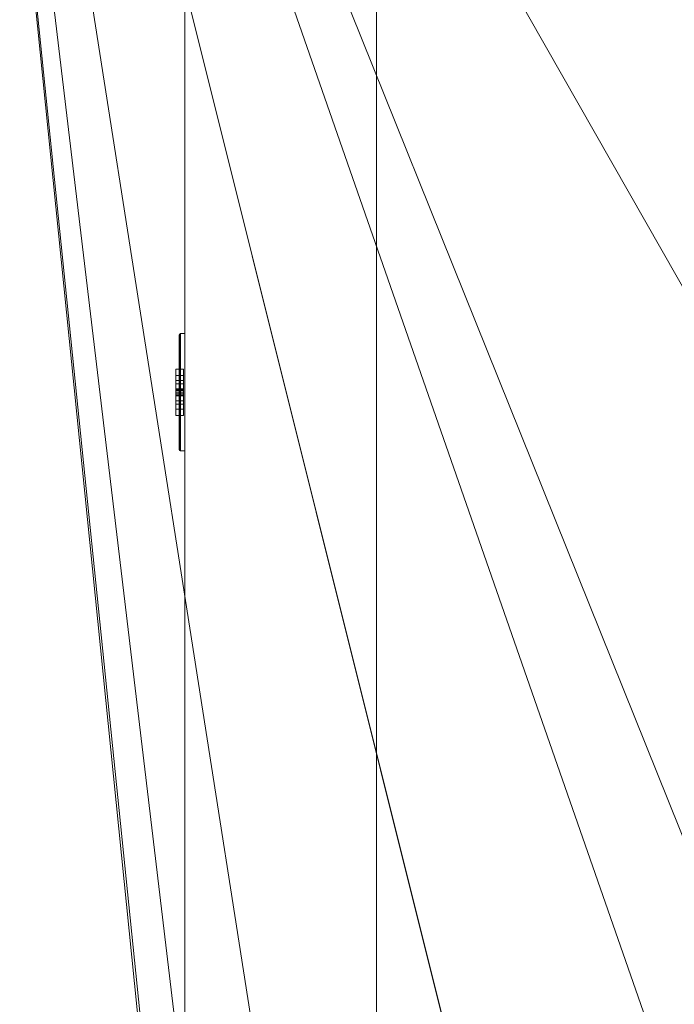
# Model space of a CAD drawing. Header units: inches. Extents: x -263 to 528, y -1 to 602.
# Tile 509 of 656: x 98 to 113, y 520 to 543. Entities that reach past the tile are written whole.
import ezdxf

# ---------------------------------------------------------------- set-up
doc = ezdxf.new("R2010")
doc.units = ezdxf.units.IN
doc.header["$MEASUREMENT"] = 0
for name, color, linetype in [('Twindo - Electrical', 7, 'Continuous'), ('Twindo - Slabs', 7, 'Continuous'), ('Twindo - Walls', 7, 'Continuous')]:
    doc.layers.add(name, color=color, linetype=linetype)

# ---------------------------------------------------------------- blocks, each defined once
blk = doc.blocks.new('Wall_97AACAB9-CBFC-40E7-B832-FB4656881B90', base_point=(101.5, 413))
at = {"layer": 'Twindo - Walls', "lineweight": 0}
mesh = blk.add_polyface(dxfattribs=at)
corners = [(101.5, 553.5, -6), (106, 553.5, -6), (106, 408.5, -6), (101.5, 408.5, -6), (101.5, 553.5, 101), (106, 553.5, 101), (106, 408.5, 101), (101.5, 408.5, 101)]
mesh.append_faces([[corners[k] for k in face] for face in [(0, 1, 2, 3), (1, 0, 4, 5), (1, 5, 6, 2), (7, 3, 2, 6), (4, 0, 3, 7), (5, 4, 7, 6)]], dxfattribs={"color": 254})
blk = doc.blocks.new('Slab_D0BD3B49-249D-4DA8-80D4-D821BCE50D6B', base_point=(-249.5, 387))
at = {"layer": 'Twindo - Slabs', "lineweight": 0}
mesh = blk.add_polyface(dxfattribs=at)
corners = [(-192, 387), (-249.5, 387), (-249.5, 387, -6), (-192, 387, -6), (-89.75, 579.5), (-249.5, 579.5), (-192, 134.5), (-132, 134.5), (-132, 124.5), (10, 124.5), (10, 13.75), (161.5, 13.75), (161.5, 6.5), (252, 6.5), (252, 14), (415.5, 14), (415.5, 322.5), (222.5, 322.5), (222.5, 357.5), (-4, 357.5), (-4, 413), (101.5, 413), (101.5, 553.5), (-89.75, 553.5), (-249.5, 579.5, -6), (-192, 134.5, -6), (-89.75, 579.5, -6), (-89.75, 553.5, -6), (101.5, 553.5, -6), (101.5, 413, -6), (-4, 413, -6), (-4, 357.5, -6), (222.5, 357.5, -6), (222.5, 322.5, -6), (415.5, 322.5, -6), (415.5, 14, -6), (252, 14, -6), (252, 6.5, -6), (161.5, 6.5, -6), (161.5, 13.75, -6), (10, 13.75, -6), (10, 124.5, -6), (-132, 124.5, -6), (-132, 134.5, -6)]
mesh.append_faces([[corners[k] for k in face] for face in [(0, 1, 2, 3), (1, 5, 24, 2), (6, 0, 3, 25), (5, 4, 26, 24), (7, 6, 25, 43), (8, 7, 43, 42), (9, 8, 42, 41), (10, 9, 41, 40), (11, 10, 40, 39), (12, 11, 39, 38), (13, 12, 38, 37), (14, 13, 37, 36), (15, 14, 36, 35), (16, 15, 35, 34), (17, 16, 34, 33), (18, 17, 33, 32), (19, 18, 32, 31), (20, 19, 31, 30), (21, 20, 30, 29), (22, 21, 29, 28), (23, 22, 28, 27), (4, 23, 27, 26)]], dxfattribs={"color": 254})
mesh.append_faces([[corners[k] for k in face] for face in [(22, 20, 21), (16, 14, 15)]], dxfattribs={"vtx0": -1, "color": 254})
mesh.append_faces([[corners[k] for k in face] for face in [(28, 30, 27), (34, 36, 33)]], dxfattribs={"vtx0": -1, "vtx1": -1, "color": 254})
mesh.append_faces([[corners[k] for k in face] for face in [(4, 0, 7), (19, 23, 8), (19, 9, 11), (43, 3, 26), (42, 27, 31), (39, 41, 31)]], dxfattribs={"vtx0": -1, "vtx1": -1, "vtx2": -1, "color": 254})
mesh.append_faces([[corners[k] for k in face] for face in [(23, 7, 8), (19, 8, 9), (17, 11, 12), (17, 12, 13), (17, 13, 14), (3, 24, 26), (43, 26, 27), (39, 31, 32), (39, 32, 33)]], dxfattribs={"vtx0": -1, "vtx2": -1, "color": 254})
mesh.append_faces([[corners[k] for k in face] for face in [(29, 30, 28), (35, 36, 34)]], dxfattribs={"vtx1": -1, "color": 254})
mesh.append_faces([[corners[k] for k in face] for face in [(4, 5, 0), (23, 4, 7), (19, 20, 23), (22, 23, 20), (18, 19, 11), (17, 18, 11), (16, 17, 14), (42, 43, 27), (30, 31, 27), (41, 42, 31), (38, 39, 33), (37, 38, 33), (36, 37, 33)]], dxfattribs={"vtx1": -1, "vtx2": -1, "color": 254})
mesh.append_faces([[corners[k] for k in face] for face in [(5, 1, 0), (0, 6, 7), (9, 10, 11), (3, 2, 24), (43, 25, 3), (39, 40, 41)]], dxfattribs={"vtx2": -1, "color": 254})
blk = doc.blocks.new('Slab_C16FED3F-F51D-4887-95C2-45D370958F54', base_point=(-255.75, 595))
at = {"layer": 'Twindo - Slabs', "lineweight": 0}
mesh = blk.add_polyface(dxfattribs=at)
corners = [(95.5, 568, 128), (95.5, 570, 128), (-75.75, 570, 128), (-75.75, 595, 128), (-255.75, 595, 128), (-255.75, 379, 128), (-198, 379, 128), (-198, 134.5, 128), (-136, 134.5, 128), (-136, 110.5, 128), (6.5, 110.5, 128), (6.5, 6.5, 128), (315.5, 6.5, 128), (315.5, 8, 128), (378.5, 8, 128), (378.5, 6.5, 128), (523, 6.5, 128), (523, 132.25, 128), (421.5, 132.25, 128), (421.5, 333, 128), (239, 333, 128), (239, 391.501, 128), (240, 391.501, 128), (240, 457, 128), (237, 457, 128), (237, 568, 128), (201, 127.5, 128), (201, 128.125, 128), (244.5, 128.125, 128), (244.5, 127.5, 128), (244.5, 15, 128), (161.5, 15, 128), (161.5, 146.5, 128), (200.935, 146.5, 128), (200.997, 146.5, 128), (200.997, 128.5, 128), (95.5, 568, 101), (95.5, 570, 101), (-75.75, 570, 101), (-75.75, 595, 101), (-255.75, 595, 101), (-255.75, 379, 101), (-198, 379, 101), (-198, 134.5, 101), (-136, 134.5, 101), (-136, 110.5, 101), (6.5, 110.5, 101), (6.5, 6.5, 101), (315.5, 6.5, 101), (315.5, 8, 101), (378.5, 8, 101), (378.5, 6.5, 101), (523, 6.5, 101), (523, 132.25, 101), (421.5, 132.25, 101), (421.5, 333, 101), (239, 333, 101), (239, 391.501, 101), (240, 391.501, 101), (240, 457, 101), (237, 457, 101), (237, 568, 101), (201, 127.5, 120), (201, 128, 120), (201, 128.125, 120), (244.5, 128.125, 120), (244.5, 128, 120), (244.5, 127.5, 120), (244.5, 127.5, 101), (244.5, 15, 101), (161.5, 15, 101), (161.5, 146.5, 101), (200.935, 146.5, 101), (200.997, 146.5, 101), (200.997, 128.5, 114.5), (201, 127.5, 101)]
mesh.append_faces([[corners[k] for k in face] for face in [(36, 37, 1, 0), (37, 38, 2, 1), (38, 39, 3, 2), (39, 40, 4, 3), (40, 41, 5, 4), (41, 42, 6, 5), (42, 43, 7, 6), (43, 44, 8, 7), (44, 45, 9, 8), (45, 46, 10, 9), (46, 47, 11, 10), (47, 48, 12, 11), (48, 49, 13, 12), (49, 50, 14, 13), (50, 51, 15, 14), (51, 52, 16, 15), (52, 53, 17, 16), (53, 54, 18, 17), (54, 55, 19, 18), (55, 56, 20, 19), (56, 57, 21, 20), (57, 58, 22, 21), (58, 59, 23, 22), (59, 60, 24, 23), (60, 61, 25, 24), (61, 36, 0, 25), (28, 27, 64, 65), (69, 70, 31, 30), (70, 71, 32, 31), (33, 32, 71, 72), (33, 72, 73, 34), (34, 73, 74, 35), (62, 67, 66, 63), (65, 64, 63, 66), (67, 62, 75, 68), (72, 74, 73)]], dxfattribs={"color": 254})
mesh.append_faces([[corners[k] for k in face] for face in [(23, 21, 22), (27, 63, 64), (29, 66, 67), (29, 69, 30), (75, 74, 72), (52, 54, 53)]], dxfattribs={"vtx0": -1, "color": 254})
mesh.append_faces([[corners[k] for k in face] for face in [(16, 18, 15), (59, 57, 60)]], dxfattribs={"vtx0": -1, "vtx1": -1, "color": 254})
mesh.append_faces([[corners[k] for k in face] for face in [(3, 6, 8), (31, 0, 11), (0, 32, 34), (24, 34, 27), (20, 24, 27), (28, 30, 12), (20, 28, 13), (75, 26, 74), (44, 42, 39), (47, 36, 70), (75, 60, 56), (49, 68, 56)]], dxfattribs={"vtx0": -1, "vtx1": -1, "vtx2": -1, "color": 254})
mesh.append_faces([[corners[k] for k in face] for face in [(2, 8, 9), (2, 9, 10), (0, 10, 11), (20, 27, 28), (30, 11, 12), (28, 12, 13), (20, 13, 14), (18, 14, 15), (42, 40, 39), (44, 39, 38), (46, 38, 37), (46, 37, 36), (72, 36, 61), (75, 61, 60), (47, 70, 69), (49, 69, 68), (50, 56, 55), (50, 55, 54)]], dxfattribs={"vtx0": -1, "vtx2": -1, "color": 254})
mesh.append_faces([[corners[k] for k in face] for face in [(17, 18, 16), (58, 57, 59)]], dxfattribs={"vtx1": -1, "color": 254})
mesh.append_faces([[corners[k] for k in face] for face in [(3, 4, 6), (2, 3, 8), (1, 2, 10), (0, 1, 10), (31, 32, 0), (25, 0, 34), (24, 25, 34), (20, 21, 24), (23, 24, 21), (30, 31, 11), (19, 20, 14), (18, 19, 14), (45, 44, 38), (46, 45, 38), (47, 46, 36), (71, 70, 36), (72, 71, 36), (75, 72, 61), (57, 56, 60), (68, 75, 56), (48, 47, 69), (49, 48, 69), (50, 49, 56), (51, 50, 54), (52, 51, 54)]], dxfattribs={"vtx1": -1, "vtx2": -1, "color": 254})
mesh.append_faces([[corners[k] for k in face] for face in [(4, 5, 6), (6, 7, 8), (26, 35, 74), (42, 41, 40), (44, 43, 42)]], dxfattribs={"vtx2": -1, "color": 254})
mesh.append_faces([[corners[k] for k in face] for face in [(27, 26, 62, 63), (29, 28, 65, 66), (29, 67, 68, 69)]], dxfattribs={"vtx3": -1, "color": 254})
blk = doc.blocks.new('Object_93656FDD-9E94-4E30-911C-B5122BC3F1BA')
at = {"layer": 'Twindo - Electrical', "lineweight": 0}
mesh = blk.add_polyface(dxfattribs=at)
corners = [(101.362, 535.844, 11.67), (101.362, 533.156, 11.67), (101.362, 533.156, 16.326), (101.362, 535.844, 16.326), (101.362, 534.106, 12.817), (101.362, 534.894, 12.817), (101.362, 535.044, 13.289), (101.362, 534.894, 13.762), (101.362, 534.106, 13.762), (101.362, 533.956, 13.289), (101.362, 534.894, 15.179), (101.362, 534.106, 15.179), (101.362, 533.956, 14.707), (101.362, 534.106, 14.234), (101.362, 534.894, 14.234), (101.362, 535.044, 14.707), (101.363, 535.852, 11.661), (101.363, 533.148, 11.661), (101.363, 533.148, 16.335), (101.363, 535.852, 16.335), (101.466, 534.106, 12.817), (101.466, 534.894, 12.817), (101.466, 535.044, 13.289), (101.466, 534.894, 13.762), (101.466, 534.106, 13.762), (101.466, 533.956, 13.289), (101.466, 534.894, 15.179), (101.466, 534.106, 15.179), (101.466, 533.956, 14.707), (101.466, 534.106, 14.234), (101.466, 534.894, 14.234), (101.466, 535.044, 14.707), (101.372, 535.868, 11.646), (101.372, 533.132, 11.646), (101.372, 533.132, 16.35), (101.372, 535.868, 16.35), (101.388, 535.877, 11.637), (101.388, 533.123, 11.637), (101.388, 533.123, 16.359), (101.388, 535.877, 16.359), (101.397, 535.878, 11.636), (101.397, 533.122, 11.636), (101.397, 533.122, 16.36), (101.397, 535.878, 16.36), (101.5, 535.878, 11.636), (101.5, 533.122, 11.636), (101.5, 533.122, 16.36), (101.5, 535.878, 16.36)]
mesh.append_faces([[corners[k] for k in face] for face in [(1, 0, 16, 17), (2, 1, 17, 18), (3, 2, 18, 19), (0, 3, 19, 16), (4, 20, 21, 5), (5, 21, 22, 6), (6, 22, 23, 7), (7, 23, 24, 8), (8, 24, 25, 9), (9, 25, 20, 4), (11, 10, 26, 27), (12, 11, 27, 28), (13, 12, 28, 29), (14, 13, 29, 30), (15, 14, 30, 31), (10, 15, 31, 26), (17, 16, 32, 33), (18, 17, 33, 34), (19, 18, 34, 35), (16, 19, 35, 32), (33, 32, 36, 37), (34, 33, 37, 38), (35, 34, 38, 39), (32, 35, 39, 36), (37, 36, 40, 41), (38, 37, 41, 42), (39, 38, 42, 43), (36, 39, 43, 40), (41, 40, 44, 45), (42, 41, 45, 46), (43, 42, 46, 47), (40, 43, 47, 44), (46, 45, 44, 47)]], dxfattribs={"color": 7})
mesh.append_faces([[corners[k] for k in face] for face in [(22, 25, 24, 23), (28, 31, 30, 29)]], dxfattribs={"vtx0": -1, "color": 7})
mesh.append_faces([[corners[k] for k in face] for face in [(1, 4, 0), (0, 6, 3)]], dxfattribs={"vtx0": -1, "vtx1": -1, "color": 7})
mesh.append_faces([[corners[k] for k in face] for face in [(2, 13, 8), (7, 14, 3)]], dxfattribs={"vtx0": -1, "vtx1": -1, "vtx2": -1, "color": 7})
mesh.append_faces([[corners[k] for k in face] for face in [(10, 2, 3), (2, 11, 12), (2, 12, 13), (7, 13, 14), (2, 8, 9), (1, 9, 4), (0, 4, 5), (0, 5, 6)]], dxfattribs={"vtx0": -1, "vtx2": -1, "color": 7})
mesh.append_faces([[corners[k] for k in face] for face in [(10, 11, 2), (15, 10, 3), (14, 15, 3), (7, 8, 13), (6, 7, 3), (1, 2, 9)]], dxfattribs={"vtx1": -1, "vtx2": -1, "color": 7})
mesh.append_faces([[corners[k] for k in face] for face in [(22, 21, 20, 25), (28, 27, 26, 31)]], dxfattribs={"vtx3": -1, "color": 7})
mesh = blk.add_polyface(dxfattribs=at)
corners = [(101.466, 534.106, 12.817), (101.466, 533.956, 13.289), (101.283, 533.956, 13.289), (101.283, 534.106, 12.817), (101.466, 534.106, 13.762), (101.283, 534.106, 13.762), (101.466, 534.894, 13.762), (101.283, 534.894, 13.762), (101.466, 535.044, 13.289), (101.283, 535.044, 13.289), (101.466, 534.894, 12.817), (101.283, 534.894, 12.817), (101.466, 534.697, 13.289), (101.466, 534.776, 13.289), (101.283, 534.776, 13.289), (101.283, 534.697, 13.289), (101.466, 534.776, 13.526), (101.283, 534.776, 13.526), (101.466, 534.697, 13.526), (101.283, 534.697, 13.526), (101.466, 534.303, 13.289), (101.466, 534.303, 13.526), (101.283, 534.303, 13.526), (101.283, 534.303, 13.289), (101.466, 534.224, 13.526), (101.283, 534.224, 13.526), (101.466, 534.224, 13.289), (101.283, 534.224, 13.289), (101.466, 534.579, 12.896), (101.466, 534.579, 12.974), (101.283, 534.579, 12.974), (101.283, 534.579, 12.896), (101.466, 534.568, 13.014), (101.283, 534.568, 13.014), (101.466, 534.539, 13.043), (101.283, 534.539, 13.043), (101.466, 534.5, 13.053), (101.283, 534.5, 13.053), (101.466, 534.461, 13.043), (101.283, 534.461, 13.043), (101.466, 534.432, 13.014), (101.283, 534.432, 13.014), (101.466, 534.421, 12.974), (101.283, 534.421, 12.974), (101.466, 534.421, 12.896), (101.283, 534.421, 12.896)]
mesh.append_faces([[corners[k] for k in face] for face in [(0, 1, 2, 3), (1, 4, 5, 2), (4, 6, 7, 5), (6, 8, 9, 7), (8, 10, 11, 9), (10, 0, 3, 11), (12, 13, 14, 15), (13, 16, 17, 14), (16, 18, 19, 17), (18, 12, 15, 19), (20, 21, 22, 23), (21, 24, 25, 22), (24, 26, 27, 25), (26, 20, 23, 27), (28, 29, 30, 31), (29, 32, 33, 30), (32, 34, 35, 33), (34, 36, 37, 35), (36, 38, 39, 37), (38, 40, 41, 39), (40, 42, 43, 41), (42, 44, 45, 43), (44, 28, 31, 45)]], dxfattribs={"color": 7})
mesh.append_faces([[corners[k] for k in face] for face in [(10, 28, 0), (0, 44, 1), (3, 45, 11), (11, 31, 9)]], dxfattribs={"vtx0": -1, "vtx1": -1, "color": 7})
mesh.append_faces([[corners[k] for k in face] for face in [(24, 18, 4), (8, 1, 36), (17, 22, 7), (2, 9, 37)]], dxfattribs={"vtx0": -1, "vtx1": -1, "vtx2": -1, "color": 7})
mesh.append_faces([[corners[k] for k in face] for face in [(18, 6, 4), (8, 16, 13), (12, 21, 20), (26, 4, 1), (8, 36, 34), (8, 34, 32), (8, 32, 29), (8, 29, 28), (0, 28, 44), (22, 5, 7), (2, 25, 27), (23, 19, 15), (14, 7, 9), (2, 37, 39), (2, 39, 41), (2, 41, 43), (2, 43, 45), (11, 45, 31)]], dxfattribs={"vtx0": -1, "vtx2": -1, "color": 7})
mesh.append_faces([[corners[k] for k in face] for face in [(18, 16, 6), (8, 6, 16), (12, 18, 21), (26, 24, 4), (38, 36, 1), (40, 38, 1), (42, 40, 1), (44, 42, 1), (10, 8, 28), (22, 25, 5), (2, 5, 25), (23, 22, 19), (14, 17, 7), (35, 37, 9), (33, 35, 9), (30, 33, 9), (31, 30, 9), (3, 2, 45)]], dxfattribs={"vtx1": -1, "vtx2": -1, "color": 7})
mesh = blk.add_polyface(dxfattribs=at)
corners = [(101.466, 534.106, 14.234), (101.466, 533.956, 14.707), (101.283, 533.956, 14.707), (101.283, 534.106, 14.234), (101.466, 534.106, 15.179), (101.283, 534.106, 15.179), (101.466, 534.894, 15.179), (101.283, 534.894, 15.179), (101.466, 535.044, 14.707), (101.283, 535.044, 14.707), (101.466, 534.894, 14.234), (101.283, 534.894, 14.234), (101.466, 534.697, 14.707), (101.466, 534.776, 14.707), (101.283, 534.776, 14.707), (101.283, 534.697, 14.707), (101.466, 534.776, 14.943), (101.283, 534.776, 14.943), (101.466, 534.697, 14.943), (101.283, 534.697, 14.943), (101.466, 534.303, 14.707), (101.466, 534.303, 14.943), (101.283, 534.303, 14.943), (101.283, 534.303, 14.707), (101.466, 534.224, 14.943), (101.283, 534.224, 14.943), (101.466, 534.224, 14.707), (101.283, 534.224, 14.707), (101.466, 534.579, 14.313), (101.466, 534.579, 14.392), (101.283, 534.579, 14.392), (101.283, 534.579, 14.313), (101.466, 534.568, 14.431), (101.283, 534.568, 14.431), (101.466, 534.539, 14.46), (101.283, 534.539, 14.46), (101.466, 534.5, 14.47), (101.283, 534.5, 14.47), (101.466, 534.461, 14.46), (101.283, 534.461, 14.46), (101.466, 534.432, 14.431), (101.283, 534.432, 14.431), (101.466, 534.421, 14.392), (101.283, 534.421, 14.392), (101.466, 534.421, 14.313), (101.283, 534.421, 14.313)]
mesh.append_faces([[corners[k] for k in face] for face in [(0, 1, 2, 3), (1, 4, 5, 2), (4, 6, 7, 5), (6, 8, 9, 7), (8, 10, 11, 9), (10, 0, 3, 11), (12, 13, 14, 15), (13, 16, 17, 14), (16, 18, 19, 17), (18, 12, 15, 19), (20, 21, 22, 23), (21, 24, 25, 22), (24, 26, 27, 25), (26, 20, 23, 27), (28, 29, 30, 31), (29, 32, 33, 30), (32, 34, 35, 33), (34, 36, 37, 35), (36, 38, 39, 37), (38, 40, 41, 39), (40, 42, 43, 41), (42, 44, 45, 43), (44, 28, 31, 45)]], dxfattribs={"color": 7})
mesh.append_faces([[corners[k] for k in face] for face in [(10, 28, 0), (0, 44, 1), (3, 45, 11), (11, 31, 9)]], dxfattribs={"vtx0": -1, "vtx1": -1, "color": 7})
mesh.append_faces([[corners[k] for k in face] for face in [(24, 18, 4), (8, 1, 36), (17, 22, 7), (2, 9, 37)]], dxfattribs={"vtx0": -1, "vtx1": -1, "vtx2": -1, "color": 7})
mesh.append_faces([[corners[k] for k in face] for face in [(18, 6, 4), (8, 16, 13), (12, 21, 20), (26, 4, 1), (8, 36, 34), (8, 34, 32), (8, 32, 29), (8, 29, 28), (0, 28, 44), (22, 5, 7), (2, 25, 27), (23, 19, 15), (14, 7, 9), (2, 37, 39), (2, 39, 41), (2, 41, 43), (2, 43, 45), (11, 45, 31)]], dxfattribs={"vtx0": -1, "vtx2": -1, "color": 7})
mesh.append_faces([[corners[k] for k in face] for face in [(18, 16, 6), (8, 6, 16), (12, 18, 21), (26, 24, 4), (38, 36, 1), (40, 38, 1), (42, 40, 1), (44, 42, 1), (10, 8, 28), (22, 25, 5), (2, 5, 25), (23, 22, 19), (14, 17, 7), (35, 37, 9), (33, 35, 9), (30, 33, 9), (31, 30, 9), (3, 2, 45)]], dxfattribs={"vtx1": -1, "vtx2": -1, "color": 7})
blk = doc.blocks.new('Slab_A3746481-2909-4108-A365-6002FE2AB3C6', base_point=(95.5, 568))
at = {"layer": 'Twindo - Slabs', "lineweight": 0}
mesh = blk.add_polyface(dxfattribs=at)
corners = [(95.5, 568, 254), (95.5, 568, 248), (95.5, 395.501, 248), (95.5, 395.501, 254), (237, 568, 254), (237, 568, 248), (237, 457, 248), (240, 457, 248), (240, 391.501, 248), (239, 391.501, 248), (239, 192.5, 248), (421.5, 192.5, 248), (421.5, 132.25, 248), (523, 132.25, 248), (523, 6.5, 248), (378.5, 6.5, 248), (378.5, 8, 248), (315.5, 8, 248), (315.5, 6.5, 248), (150.5, 6.5, 248), (150.5, 197, 248), (155, 197, 248), (155, 397.501, 248), (113, 397.501, 248), (113, 395.501, 248), (201, 383.001, 248), (170, 383.001, 248), (170, 205.5, 248), (201, 205.5, 248), (378.6, 174.5, 248), (261.6, 174.5, 248), (261.6, 108.5, 248), (342.106, 108.5, 248), (378.6, 144.994, 248), (113, 395.501, 254), (113, 397.501, 254), (155, 397.501, 254), (155, 197, 254), (150.5, 197, 254), (150.5, 6.5, 254), (315.5, 6.5, 254), (315.5, 8, 254), (378.5, 8, 254), (378.5, 6.5, 254), (523, 6.5, 254), (523, 132.25, 254), (421.5, 132.25, 254), (421.5, 192.5, 254), (239, 192.5, 254), (239, 391.501, 254), (240, 391.501, 254), (240, 457, 254), (237, 457, 254), (170, 205.5, 254), (170, 383.001, 254), (201, 383.001, 254), (201, 205.5, 254), (261.6, 108.5, 254), (261.6, 174.5, 254), (378.6, 174.5, 254), (378.6, 144.994, 254), (342.106, 108.5, 254)]
mesh.append_faces([[corners[k] for k in face] for face in [(0, 1, 2, 3), (4, 5, 1, 0), (3, 2, 24, 34), (52, 6, 5, 4), (51, 7, 6, 52), (50, 8, 7, 51), (49, 9, 8, 50), (48, 10, 9, 49), (47, 11, 10, 48), (46, 12, 11, 47), (45, 13, 12, 46), (44, 14, 13, 45), (43, 15, 14, 44), (42, 16, 15, 43), (41, 17, 16, 42), (40, 18, 17, 41), (39, 19, 18, 40), (38, 20, 19, 39), (37, 21, 20, 38), (36, 22, 21, 37), (35, 23, 22, 36), (34, 24, 23, 35), (54, 26, 25, 55), (53, 27, 26, 54), (56, 28, 27, 53), (55, 25, 28, 56), (58, 30, 29, 59), (57, 31, 30, 58), (61, 32, 31, 57), (60, 33, 32, 61), (59, 29, 33, 60)]], dxfattribs={"color": 254})
mesh.append_faces([[corners[k] for k in face] for face in [(14, 12, 13), (51, 49, 50)]], dxfattribs={"vtx0": -1, "color": 254})
mesh.append_faces([[corners[k] for k in face] for face in [(7, 9, 6), (44, 46, 43)]], dxfattribs={"vtx0": -1, "vtx1": -1, "color": 254})
mesh.append_faces([[corners[k] for k in face] for face in [(19, 21, 27), (26, 22, 1), (28, 6, 10), (19, 28, 10), (19, 10, 31), (15, 33, 12), (0, 36, 54), (53, 37, 39), (48, 52, 56), (48, 56, 39), (57, 48, 39), (46, 60, 43)]], dxfattribs={"vtx0": -1, "vtx1": -1, "vtx2": -1, "color": 254})
mesh.append_faces([[corners[k] for k in face] for face in [(23, 2, 1), (26, 21, 22), (19, 27, 28), (25, 1, 5), (28, 5, 6), (17, 31, 32), (16, 32, 33), (29, 10, 11), (33, 11, 12), (0, 34, 35), (0, 35, 36), (53, 36, 37), (0, 54, 55), (52, 55, 56), (57, 39, 40), (57, 40, 41), (61, 41, 42), (48, 58, 59), (60, 42, 43), (46, 59, 60)]], dxfattribs={"vtx0": -1, "vtx2": -1, "color": 254})
mesh.append_faces([[corners[k] for k in face] for face in [(8, 9, 7), (45, 46, 44)]], dxfattribs={"vtx1": -1, "color": 254})
mesh.append_faces([[corners[k] for k in face] for face in [(22, 23, 1), (26, 27, 21), (25, 26, 1), (28, 25, 5), (9, 10, 6), (30, 31, 10), (18, 19, 31), (17, 18, 31), (16, 17, 32), (15, 16, 33), (29, 30, 10), (33, 29, 11), (14, 15, 12), (53, 54, 36), (56, 53, 39), (4, 0, 55), (52, 4, 55), (48, 49, 52), (51, 52, 49), (57, 58, 48), (61, 57, 41), (60, 61, 42), (47, 48, 59), (46, 47, 59)]], dxfattribs={"vtx1": -1, "vtx2": -1, "color": 254})
mesh.append_faces([[corners[k] for k in face] for face in [(23, 24, 2), (19, 20, 21), (0, 3, 34), (37, 38, 39)]], dxfattribs={"vtx2": -1, "color": 254})

msp = doc.modelspace()

# ---------------------------------------------------------------- block references
at = {"layer": 'Twindo - Electrical', "color": 36, "linetype": 'Continuous', "lineweight": 18, "true_color": 0x783c00}
msp.add_blockref('Object_93656FDD-9E94-4E30-911C-B5122BC3F1BA', (0, 0), dxfattribs=at)
at = {"layer": 'Twindo - Slabs', "color": 251, "linetype": 'Continuous', "lineweight": 18, "true_color": 0x4a4a4a}
for name, p in [('Slab_C16FED3F-F51D-4887-95C2-45D370958F54', (-255.75, 595)), ('Slab_D0BD3B49-249D-4DA8-80D4-D821BCE50D6B', (-249.5, 387)), ('Slab_A3746481-2909-4108-A365-6002FE2AB3C6', (95.5, 568))]:
    msp.add_blockref(name, p, dxfattribs=at)
at = {"layer": 'Twindo - Walls', "color": 7, "lineweight": 35}
msp.add_blockref('Wall_97AACAB9-CBFC-40E7-B832-FB4656881B90', (101.5, 413), dxfattribs=at)

doc.saveas('drawing.dxf')
